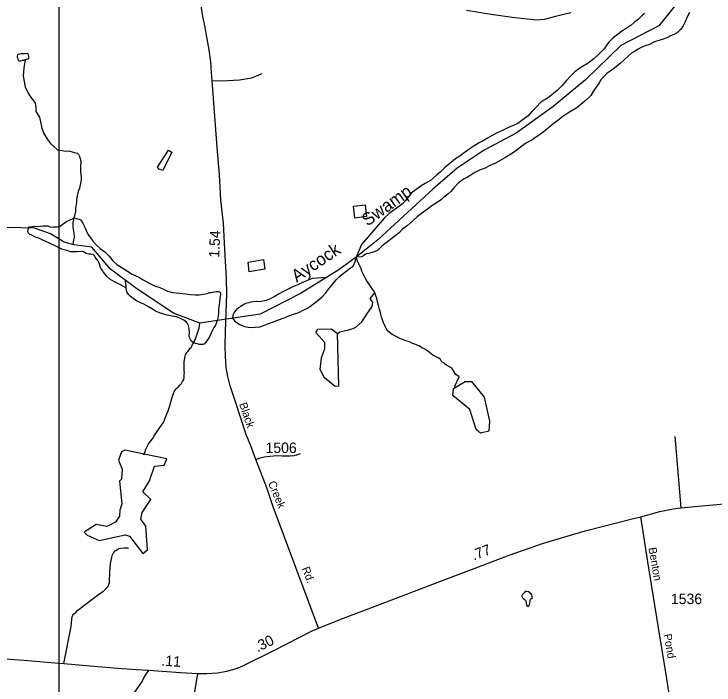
# Model space of a CAD drawing. Extents: x 2206922 to 2357709, y 510027 to 673830.
# Drawn here: x 2314671 to 2323014, y 648328 to 656320 of the extents above; entities that cross this region are included whole.
import ezdxf

# ---------------------------------------------------------------- set-up
doc = ezdxf.new("R2010")
doc.units = 0
for name, color, linetype in [('Exist Hydrographic Creek Single Shore', 7, 'Continuous'), ('Exist Hydrographic Creek Single Shore Label', 7, 'Continuous'), ('Exist Hydrographic Misc Water Feature', 7, 'Continuous'), ('Exist Hydrographic Pond Under 1500 Sq Ft', 7, 'Continuous'), ('Exist Road Non-System Type 51', 7, 'Continuous'), ('Exist Road Primary NC Attributed', 7, 'Continuous'), ('Exist Road Primary NC Mileage Hundredths English Label', 7, 'Continuous'), ('Exist Road Secondary Mileage Hundredths English Label', 7, 'Continuous'), ('Exist Road Secondary Type 20 Attributed', 7, 'Continuous'), ('Exist Road Secondary Type 51 Attributed', 7, 'Continuous'), ('Exist Road Secondary Type 51 Label', 7, 'Continuous'), ('Exist Road Secondary Type 51 Number Label', 7, 'Continuous'), ('Map Preparation Inset Cut Line', 7, 'Continuous')]:
    doc.layers.add(name, color=color, linetype=linetype)

msp = doc.modelspace()

# ---------------------------------------------------------------- linework, layer by layer
at = {"layer": 'Exist Hydrographic Creek Single Shore'}
msp.add_lwpolyline([(2322975, 656953.4), (2322358.2, 656177.5), (2321903.2, 655945.8), (2321482.2, 655534.9), (2321094, 655213.9), (2320656, 654900.9), (2320275.1, 654698.3), (2319953.1, 654485.1), (2319664, 654233.8), (2319008.3, 653629.1), (2318751, 653423.9), (2318543, 653274.7), (2318086.1, 652991.7), (2317606.1, 652745.8), (2316886.2, 652638.6), (2316572.6, 652756.8), (2316137.2, 653044.7), (2315820, 653281), (2315599.9, 653543.3), (2315385.7, 653570.8), (2315270.2, 653602.2), (2315105.1, 653701.1), (2314916, 653768.3), (2314259.3, 653786.8)], dxfattribs=at)
at = {"layer": 'Exist Hydrographic Misc Water Feature'}
for p, q in [((2315385, 653893.3), (2315384.8, 653887.2)), ((2316816.4, 652411.6), (2316812.3, 652403.2))]:
    msp.add_line(p, q, dxfattribs=at)
for points in [[(2322187.4, 656325.1), (2322151.9, 656296.8), (2322114.2, 656258.3), (2322064.3, 656219.9), (2322025, 656185.3), (2322003.2, 656171.1), (2321953.6, 656140.9), (2321917.7, 656120.3), (2321870.4, 656080), (2321810.9, 656037), (2321757.4, 655978.6), (2321700.6, 655899.9), (2321643, 655839.7), (2321581.4, 655784.8), (2321514, 655734.2), (2321448.4, 655695.4), (2321397.1, 655662.9), (2321357.3, 655632.4), (2321305.8, 655584.2), (2321250.7, 655525.6), (2321198.8, 655464.8), (2321143.9, 655410.2), (2321082.1, 655355.9), (2321042.6, 655325.3), (2321009.1, 655304.8), (2320959.3, 655276.6), (2320885.9, 655203.7), (2320846.7, 655161.3), (2320799.4, 655106.9), (2320721.9, 655052), (2320674.3, 655017.3), (2320612.4, 654987), (2320564.8, 654966.5), (2320501.4, 654935.5), (2320429.7, 654902.9), (2320371.8, 654872.3), (2320314.4, 654841.6), (2320255, 654805.1), (2320209.2, 654780.8), (2320143.8, 654739.9), (2320095.8, 654709.4), (2320036.4, 654666.9), (2319985.1, 654626.3), (2319931.6, 654593.8), (2319866, 654539.2), (2319806.5, 654490.6), (2319748.9, 654436), (2319701.3, 654395.3), (2319635.9, 654336.6), (2319572.5, 654299.9), (2319523.1, 654271.6), (2319465.5, 654228.8), (2319403.6, 654184.2), (2319338.7, 654100.3), (2319301.2, 654060.3), (2319242.5, 654015.7), (2319141.5, 653942.9), (2319082.8, 653888.8), (2319012.3, 653806.6), (2318812.7, 653574), (2318751, 653423.9)], [(2322721.3, 656338.9), (2322693.4, 656284.6), (2322670.5, 656228.4), (2322640.7, 656172.1), (2322613.5, 656133.6), (2322577.6, 656101.3), (2322544.2, 656081.2), (2322488.2, 656054.3), (2322460.3, 656040.3), (2322420.7, 656024), (2322384.4, 656013.5), (2322328.6, 655994.8), (2322295, 655984.4), (2322247.2, 655958), (2322191.7, 655939.6), (2322145.9, 655920.9), (2322110.1, 655902.4), (2322066.4, 655872), (2322032.3, 655851.6), (2321994.6, 655821.2), (2321943.8, 655772.9), (2321900.1, 655732.4), (2321852.3, 655695.8), (2321810.9, 655661.5), (2321776.9, 655639), (2321737.3, 655610.5), (2321697.9, 655572.2), (2321664.3, 655533.9), (2321636.6, 655489.8), (2321609.1, 655447.3), (2321575.7, 655395.2), (2321544.1, 655348.8), (2321508.8, 655312.3), (2321473.2, 655282), (2321425.6, 655243.4), (2321378, 655203), (2321330.5, 655172.5), (2321272.6, 655139.8), (2321211.1, 655099.2), (2321169.9, 655062.8), (2321122.1, 655026.2), (2321072.3, 654989.9), (2321016.9, 654943.1), (2320981.7, 654914.7), (2320931.8, 654878.4), (2320888, 654848.1), (2320854.1, 654823.6), (2320824.2, 654809.1), (2320768.6, 654776.9), (2320723.3, 654744), (2320648, 654687.6), (2320594.3, 654649), (2320530.5, 654610.3), (2320464.9, 654573.6), (2320409.6, 654545), (2320342.1, 654514.2), (2320286.3, 654485.6), (2320220.7, 654459), (2320162.7, 654432.5), (2320115.1, 654401.9), (2320077.6, 654377.6), (2320037.6, 654355.2), (2319997.8, 654330.8), (2319966.2, 654306.3), (2319916.6, 654253.8), (2319877, 654207.4), (2319839.9, 654172.8), (2319796, 654136.4), (2319762.8, 654108.2), (2319681, 654053.2), (2319637.5, 654026.9), (2319597.6, 653996.4), (2319528, 653944), (2319476.6, 653905.1), (2319427.6, 653860.6), (2319391.9, 653828.2), (2319356, 653798), (2319322.2, 653771.8), (2319298.4, 653751.5), (2319260.9, 653714.9), (2319215.3, 653676.4)], [(2314726.6, 655765.7), (2314734.8, 655763.6), (2314752.7, 655763.8), (2314772.6, 655768.1), (2314784.2, 655770.4), (2314792.6, 655772.4), (2314802.5, 655774.6), (2314812.5, 655778.7), (2314824.2, 655782.7), (2314832.2, 655784.7), (2314840.2, 655786.7), (2314848, 655790.8), (2314847.8, 655814.8), (2314843.7, 655830.8), (2314842.1, 655838.7), (2314841.4, 655850.6), (2314795.7, 655846.2), (2314777.9, 655846), (2314757.8, 655845.8), (2314737.9, 655841.5), (2314721.5, 655837.5), (2314712.1, 655831.6), (2314708, 655817.2), (2314708.2, 655805.4), (2314712.3, 655797.5), (2314718.2, 655781.6), (2314722.3, 655773.6), (2314726.6, 655765.7)], [(2314802.5, 655774.6), (2314788.2, 655675.1), (2314780, 655584.9), (2314804.6, 655448.3), (2314853.8, 655358.1), (2314924.8, 655258.3), (2314930.2, 655207.7), (2314930.2, 655158.5), (2314976.7, 655090.2), (2315003.8, 654960.5), (2315009.5, 654939.9), (2315025.9, 654896.1), (2315069.6, 654825.1), (2315107.8, 654775.9), (2315146, 654740.4), (2315189.7, 654702.1), (2315263.5, 654688.4), (2315337.3, 654685.7), (2315391.9, 654672), (2315424.7, 654661.1), (2315438.3, 654647.4), (2315453, 654621.5), (2315463.7, 654587.9), (2315466.2, 654551.8), (2315462.3, 654513.8), (2315462.9, 654455.8), (2315465.3, 654431.9), (2315467.4, 654411.7), (2315471.5, 654377.8), (2315472.1, 654348.1), (2315468, 654326), (2315460.6, 654283.8), (2315451.4, 654245.8), (2315439.3, 654219.6), (2315430.1, 654189.4), (2315422.3, 654155.7), (2315414.5, 654111.4), (2315415.1, 654081.3), (2315411.4, 654051.5), (2315409.8, 654031.5), (2315405.9, 654003.6), (2315402.4, 653969.3), (2315394.8, 653931.5), (2315389.3, 653903.1), (2315385, 653893.3)], [(2316512.7, 654699.4), (2316552, 654672.5), (2316446.3, 654456.8), (2316402.8, 654473.4), (2316380, 654496.2), (2316512.7, 654699.4)], [(2318855, 654046.2), (2318873.8, 653907.6), (2318732.9, 653888.8), (2318718.8, 654029.8), (2318855, 654046.2)], [(2315146.4, 653784.5), (2315188.9, 653786.2), (2315222.2, 653793.7), (2315242, 653807.7), (2315273.6, 653832.1), (2315305.6, 653850.5), (2315341.5, 653869), (2315369.4, 653881), (2315384.8, 653887.2)], [(2315384.8, 653887.2), (2315373.3, 653841.1), (2315372.1, 653797), (2315377, 653747.3), (2315383.1, 653715.5), (2315387.6, 653661.2), (2315381.9, 653629.2), (2315374.3, 653572.3)], [(2315385, 653893.3), (2315447.5, 653877.7), (2315465.3, 653868.1), (2315477.4, 653854.1), (2315492, 653828.5), (2315506.2, 653798.7), (2315526.7, 653751.1), (2315552.9, 653697.2), (2315581.8, 653655.5), (2315616.1, 653611.9), (2315654.8, 653568.3), (2315698.9, 653526.8), (2315753.2, 653485.4), (2315803.7, 653433.9), (2315854.5, 653376.4), (2315898.8, 653336.9), (2315969.6, 653293.8), (2316025.8, 653258.6), (2316080.3, 653221.2), (2316158, 653185.9), (2316212.4, 653154.7), (2316291.1, 653109.5), (2316345.2, 653084), (2316409.6, 653060.8), (2316459.6, 653039.2), (2316501.9, 653019.8), (2316562, 653002.3), (2316646, 652995.3), (2316716, 652986), (2316774.2, 652978.8), (2316830.2, 652975.2), (2316878.4, 652975.7), (2316928, 652982.5), (2316972.1, 652992.8), (2317003.7, 653001.1), (2317021.9, 653003.2), (2317037.9, 653007.7), (2317061.9, 653011.7), (2317081.6, 653014.1), (2317097.6, 653016.1), (2317109.7, 653014.3), (2317119.5, 653012.4), (2317123.8, 653008.5), (2317129.8, 653002.4), (2317132, 652998.4), (2317131.8, 652994.4), (2317133.9, 652986.3), (2317134.1, 652980.6), (2317126.3, 652936.4), (2317121.1, 652884.4), (2317111.5, 652836.4), (2317109.9, 652794.4), (2317108.6, 652748.4), (2317102.9, 652716.4), (2317091.8, 652669.6)], [(2314841.2, 653770.4), (2314833, 653729.4), (2314841.4, 653713.5), (2314849.4, 653705.8), (2314857.4, 653697.7), (2314873.4, 653692), (2314921.8, 653666.6), (2314970.4, 653650.4), (2315017.5, 653626), (2315080.7, 653598.4), (2315157, 653562.7), (2315236.5, 653522.2), (2315299.8, 653507.5), (2315341.9, 653492.9), (2315392.2, 653489.7), (2315423.1, 653491.3), (2315485.1, 653495), (2315507.2, 653486.5), (2315529.3, 653471.1)], [(2314841.2, 653770.4), (2314848.8, 653784.7), (2314889.3, 653790.4), (2314918.1, 653792.4), (2314954.4, 653790.6), (2314984.1, 653793), (2315014.2, 653797.4), (2315042.3, 653797.6), (2315074.3, 653796), (2315106.5, 653782.3), (2315146.4, 653784.5)], [(2319215.3, 653676.4), (2319177.8, 653650), (2319140.1, 653620), (2319106.5, 653593.4), (2319076.5, 653569.1), (2319052.7, 653548.8), (2319033.1, 653530.6), (2319005.6, 653508.4), (2318983.6, 653494.3), (2318965.8, 653486), (2318925.8, 653473.4), (2318901.8, 653469.3), (2318873.9, 653465), (2318855.4, 653455.6), (2318838.6, 653438.8), (2318812.5, 653425.7), (2318751, 653423.9)], [(2315529.3, 653471.1), (2315563.3, 653462.6), (2315588.9, 653462.6), (2315609.3, 653457.5), (2315623.6, 653448.1), (2315632.1, 653436.3), (2315648.3, 653406.3), (2315670.4, 653378.6), (2315682.7, 653354.8), (2315691.3, 653332.8), (2315699.5, 653302.9), (2315711.6, 653281.1), (2315725.8, 653259.1), (2315733.8, 653243.3), (2315750, 653225.5), (2315774.4, 653195.9), (2315811.1, 653166), (2315865, 653132.7), (2315905.4, 653113.2), (2315939.4, 653099.7), (2315963.6, 653081.8), (2316009.8, 653060.2)], [(2317274.2, 652696.7), (2317301.2, 652664.6), (2317329.5, 652642.9), (2317363.7, 652623.2), (2317418.1, 652597.6), (2317460.3, 652588.4), (2317503.8, 652586.7), (2317544.2, 652589.2), (2317599.7, 652595.8), (2317657.6, 652612.2), (2317695.7, 652628.8), (2317753.3, 652651.4), (2317803.4, 652667.8), (2317866.9, 652692.7), (2317904.6, 652706.9), (2317948.5, 652725.4), (2318002, 652746.1), (2318065.8, 652766.5), (2318125.3, 652795.3), (2318169.6, 652815.8), (2318205.3, 652838.1), (2318258.6, 652878.7), (2318339.8, 652947.6), (2318389, 653000.1), (2318436.3, 653062.4), (2318480, 653113), (2318509.1, 653153.2), (2318551.2, 653191.5), (2318596.7, 653232.1), (2318642, 653266.7), (2318671.7, 653286.9), (2318711.7, 653315.4), (2318741.7, 653379.1), (2318751, 653423.9)], [(2318970.9, 652998.2), (2318966.8, 653010.1), (2318944.5, 653043.9), (2318920.3, 653079.6), (2318903.9, 653103.5), (2318883.4, 653129.3), (2318864.9, 653160.9), (2318851, 653187), (2318832.5, 653224.6), (2318818.2, 653258.4), (2318807.9, 653286.3), (2318797.4, 653310.2), (2318785.1, 653338), (2318765.9, 653377.2), (2318751, 653423.9)], [(2317643.4, 653395.4), (2317662.2, 653282.7), (2317474.3, 653249.8), (2317460.2, 653362.5), (2317643.4, 653395.4)], [(2316812.3, 652403.2), (2316781.8, 652428.9), (2316774, 652441.1), (2316763.5, 652465), (2316759.4, 652488.7), (2316761.1, 652516.8), (2316761.1, 652538.7), (2316760.9, 652558.6), (2316758.8, 652578.8), (2316750, 652608.5), (2316740, 652634.4), (2316727.6, 652650.4), (2316695.5, 652673.9), (2316655.5, 652693.3), (2316606.9, 652711.2), (2316554.8, 652722.7), (2316495.1, 652733.7), (2316445.1, 652747.3), (2316404.9, 652758.7), (2316358.4, 652780.2), (2316320.2, 652805.9), (2316274.3, 652831.4), (2316217.7, 652862.7), (2316171.5, 652884.2), (2316131.6, 652903.6), (2316091.2, 652931.2), (2316054.9, 652961), (2316038.3, 652976.9), (2316020, 653002.7), (2316013.9, 653024.3), (2315999.8, 653147)], [(2318390.8, 653180.4), (2318229, 653168.2), (2318185.4, 653153.7), (2318147.8, 653137.4), (2318101.9, 653116.8), (2318052.3, 653092.2), (2318010.5, 653077.8), (2317963.1, 653053.4), (2317913.1, 653030.9), (2317881.3, 653014.6), (2317823.7, 652981.8), (2317771.8, 652951.5), (2317714.4, 652924.9), (2317678.5, 652908.4), (2317636.6, 652898), (2317596.5, 652893.6), (2317564.5, 652895.2), (2317522.8, 652892.9), (2317494.5, 652886.6), (2317470.6, 652880.1), (2317431, 652871.8), (2317400.8, 652857.3), (2317373.4, 652837.1), (2317347.7, 652820.7), (2317323.9, 652800.7), (2317300.2, 652772.3), (2317280.5, 652734.3), (2317274.2, 652696.7)], [(2318529.2, 652516.2), (2318553.4, 652535.8), (2318657.8, 652558.2), (2318713.7, 652573.1), (2318743.6, 652591.8), (2318818.1, 652651.5), (2318855.4, 652714.9), (2318877.8, 652744.8), (2318941.2, 652834.3), (2318948.7, 652886.5), (2318930, 652912.7), (2318915.8, 652929.8), (2318935.4, 652956.1), (2318970.9, 652998.2)], [(2319931, 651871.3), (2319924.4, 651889), (2319977.9, 651998.5), (2319936.9, 652024.6), (2319888.4, 652103), (2319825, 652136.6), (2319806.3, 652155.2), (2319787.7, 652170.1), (2319771.4, 652173.2), (2319755.2, 652203.2), (2319734.9, 652218.9), (2319712.6, 652230.7), (2319688.6, 652244.4), (2319664.6, 652258.2), (2319622.4, 652287.7), (2319604.1, 652303.4), (2319566, 652327), (2319527.4, 652348.6), (2319501.6, 652366.3), (2319475.6, 652375.9), (2319447.3, 652387.9), (2319413, 652399.5), (2319382.9, 652415), (2319353.1, 652424.7), (2319314.6, 652438.3), (2319270.3, 652455.8), (2319232.4, 652475.4), (2319177.8, 652502.6), (2319145.8, 652524.5), (2319119.8, 652551.9), (2319101.3, 652581.9), (2319089, 652609.7), (2319076.5, 652639.6), (2319058.1, 652687.3), (2319049.9, 652709.3), (2319041.7, 652739.3), (2319037.6, 652763), (2319028.9, 652798.8), (2319014.4, 652848.8), (2319003.9, 652890.5), (2318993.7, 652930.6), (2318985.3, 652964.4), (2318970.9, 652998.2)], [(2317091.8, 652669.6), (2317071.9, 652614.4), (2317054.9, 652584), (2317040.6, 652563.6), (2317028.7, 652533.7), (2317017, 652509.5), (2316999.5, 652475.3), (2316983.6, 652451.3), (2316970, 652429), (2316954, 652407), (2316940.3, 652392.9), (2316924.5, 652384.7), (2316898.7, 652382.2), (2316876.3, 652384.3), (2316856.4, 652389.7), (2316839.4, 652394.4), (2316812.3, 652403.2)], [(2316816.4, 652411.6), (2316820.3, 652417.5), (2316830, 652439.5), (2316856.6, 652521.9), (2316864.7, 652546.1), (2316876.9, 652576.5), (2316886.2, 652638.6)], [(2316218.3, 651071.1), (2316234.3, 651107.7), (2316244.1, 651135.8), (2316257.9, 651169.9), (2316269.6, 651192), (2316287.2, 651216.6), (2316307.1, 651238.7), (2316322.7, 651258.6), (2316336.8, 651286.9), (2316348.3, 651307.1), (2316369.8, 651337.1), (2316391.8, 651369.5), (2316407.4, 651393.6), (2316421.5, 651409.7), (2316436.9, 651433.7), (2316452.9, 651456), (2316466, 651486.1), (2316482, 651526.3), (2316493.5, 651556.2), (2316507.4, 651594.6), (2316518.9, 651630.6), (2316534.3, 651668.8), (2316543.7, 651712.9), (2316555.6, 651750.8), (2316563.2, 651779.3), (2316573.2, 651800.9), (2316582.5, 651831.1), (2316602.2, 651855.3), (2316614.3, 651865.7), (2316629.8, 651875.9), (2316648.1, 651897.9), (2316667.4, 651920.1), (2316681.3, 651942), (2316695, 651968.3), (2316698.5, 651992.5), (2316698.5, 652012.4), (2316700.8, 652028.3), (2316702, 652044.3), (2316699.8, 652074.2), (2316699.8, 652106.3), (2316699.1, 652146.2), (2316701, 652180.4), (2316706.5, 652216.4), (2316712.1, 652252.5), (2316719.9, 652268.4), (2316731.3, 652286.5), (2316741.8, 652300.7), (2316753.5, 652314.8), (2316770.9, 652341), (2316781, 652349.2), (2316790.8, 652363.1), (2316800.4, 652385.2), (2316810.5, 652399.5), (2316812.3, 652403.2)], [(2320798.8, 649436.5), (2320782.8, 649442.2), (2320774.6, 649442.2), (2320765, 649440), (2320757, 649430.2), (2320745.1, 649419.8), (2320734.8, 649411.7), (2320731.1, 649407.7), (2320727, 649403.9), (2320725.2, 649395.6), (2320723.4, 649383.8), (2320731.4, 649367.9), (2320741.4, 649359.9), (2320747.1, 649355.8), (2320765.8, 649340), (2320771.7, 649328.2), (2320774, 649310.4), (2320776.3, 649298.3), (2320777.9, 649288.3), (2320780.4, 649284.3), (2320784.7, 649272.3), (2320798.4, 649262.5), (2320806.4, 649272.7), (2320814.4, 649284.9), (2320820.1, 649304.7), (2320821.8, 649324.7), (2320822, 649332.8), (2320821.6, 649338.9), (2320822, 649343), (2320825.9, 649348.9), (2320831.6, 649352.9), (2320835.5, 649353.1), (2320841.7, 649357), (2320845.4, 649358.9), (2320851.3, 649369), (2320847.4, 649380.9), (2320842.7, 649397), (2320839, 649404.9), (2320829, 649418.9), (2320824.7, 649422.9), (2320814.6, 649434.5), (2320806.8, 649438.5), (2320798.8, 649436.5)]]:
    msp.add_lwpolyline(points, dxfattribs=at)
at = {"layer": 'Exist Hydrographic Pond Under 1500 Sq Ft'}
for points in [[(2318497.6, 651884.8), (2318372.7, 651984.7), (2318320.6, 652084.3), (2318335.6, 652226.1), (2318376.6, 652335.9), (2318375.6, 652408.1), (2318266.7, 652525.1), (2318290.7, 652565.5), (2318449.6, 652568.6), (2318524.7, 652519.2), (2318539.6, 651886.4), (2318497.6, 651884.8)], [(2320230.3, 651329.2), (2320180.2, 651369.8), (2320102.3, 651609.5), (2319900.3, 651775.3), (2319908.3, 651857.6), (2320048.4, 651942.1), (2320124.3, 651941.9), (2320275.4, 651754.3), (2320337.3, 651471.3), (2320330.3, 651353), (2320230.3, 651329.2)], [(2316208, 649893.7), (2316261.9, 649937.9), (2316242.5, 650218.4), (2316183.5, 650301.3), (2316199.5, 650384), (2316303.6, 650536.1), (2316208, 650626.8), (2316286.4, 650761.7), (2316347.7, 650935.8), (2316462.9, 650945.6), (2316492.3, 651021.6), (2315991.5, 651123.8), (2315950.5, 651105.7), (2315918.6, 651006), (2315960.6, 650899.4), (2315953.6, 650781), (2315929.6, 650757), (2315955.7, 650487.1), (2315931.1, 650408.6), (2315928.7, 650340), (2315879.7, 650268.9), (2315779.2, 650214.9), (2315651.8, 650239.4), (2315507.2, 650148.7), (2315541.6, 650114.4), (2315686.1, 650048.2), (2315994.9, 650116.8), (2316048.8, 650099.7), (2316208, 649893.7)]]:
    msp.add_lwpolyline(points, dxfattribs=at)
at = {"layer": 'Exist Road Non-System Type 51'}
msp.add_line((2322545.4, 651287.9), (2322618.3, 650439.5), dxfattribs=at)
for points in [[(2317033.2, 655528.4), (2317150, 655522.2), (2317358.6, 655534.7), (2317500.4, 655559.7), (2317544.2, 655576.4), (2317625.5, 655609.8)], [(2317552.5, 651014.5), (2317606.5, 651034), (2317652.4, 651046.5), (2317720.3, 651055.2), (2317808.1, 651060.2), (2317866.2, 651056), (2317916.3, 651056), (2317962.2, 651058.1), (2318006, 651062.3), (2318043.5, 651070.6), (2318085.2, 651085.2)], [(2315266.1, 648583), (2315351.4, 649026.7), (2315356.9, 649072.7), (2315362.5, 649106.8), (2315366, 649144.9), (2315373.9, 649161), (2315383.7, 649175), (2315407.4, 649193.2), (2315433.2, 649217.7), (2315683, 649408.2), (2315736.6, 649446.6), (2315762.3, 649469.1), (2315782.1, 649489.1), (2315793.9, 649505.3), (2315801.7, 649525.3), (2315807.5, 649549.3), (2315814, 649683.4), (2315823.1, 649775.4), (2315836.2, 649847.6), (2315842, 649871.6), (2315851.7, 649893.8), (2315877.3, 649928), (2315885.4, 649932), (2315921.1, 649954.4), (2315943, 649956.7), (2315982.9, 649963.1), (2316034.9, 649963.6)]]:
    msp.add_lwpolyline(points, dxfattribs=at)
at = {"layer": 'Exist Road Primary NC Attributed'}
for points in [[(2322140.8, 650332.1), (2322368.1, 650392.6), (2322526.6, 650424.9), (2322618.3, 650439.5), (2322829, 650458.3), (2323264.9, 650498), (2323669.5, 650536.6), (2323940.6, 650559.5), (2324097, 650582.5), (2324247.5, 650625.5), (2324428.8, 650693.5), (2324573.9, 650759), (2324941.8, 650932.7), (2325098.1, 651003), (2325231.6, 651040.6), (2325337.9, 651065.6), (2325433.9, 651088.6), (2325565.3, 651122), (2325790.9, 651171.8), (2325928.1, 651199.2)], [(2318299.1, 649006.9), (2318359.6, 649028.8), (2318568.2, 649112.3), (2319008.2, 649279.2), (2319798.7, 649580.8), (2320272.1, 649758.2), (2320571.6, 649872.5), (2320981.2, 650019), (2321480, 650164), (2322053.2, 650311.2), (2322140.8, 650332.1)], [(2316860.1, 648465.3), (2316964.4, 648463.3), (2317097.9, 648471.6), (2317206.3, 648492.5), (2317335.6, 648527.9), (2317412.8, 648563.4), (2317784, 648746), (2318216.5, 648967.6), (2318299.1, 649006.9)], [(2314450.2, 648648.6), (2314789.7, 648625.6), (2315207, 648588.3), (2315266.1, 648583), (2315579.3, 648556.4), (2315906.7, 648529.9), (2316127.9, 648513.9), (2316273, 648505.1)], [(2316273, 648505.1), (2316655.7, 648477.9), (2316860.1, 648465.3)]]:
    msp.add_lwpolyline(points, dxfattribs=at)
at = {"layer": 'Exist Road Secondary Type 20 Attributed'}
msp.add_lwpolyline([(2321308.6, 656334.6), (2321139.7, 656292.9), (2320989.5, 656255.3), (2320893.6, 656244.9), (2320609.9, 656278.3), (2320357.6, 656313.7), (2320065.6, 656360.7)], dxfattribs=at)
at = {"layer": 'Exist Road Secondary Type 51 Attributed'}
for points in [[(2318299.1, 649006.9), (2317760.8, 650451.9), (2317683.9, 650676.4), (2317552.5, 651014.5), (2317494.1, 651177.3), (2317439.9, 651312.9), (2317308.5, 651711.5), (2317245.9, 651891), (2317218.4, 652001.3), (2317199.2, 652111), (2317191.8, 652242.9), (2317188.5, 652364.8), (2317192.6, 652534.8), (2317198.1, 652762.7), (2317208.4, 652984.5), (2317204.2, 653170.2), (2317185.5, 653514.6), (2317166.7, 653829.7), (2317137.7, 654103.4), (2317120.6, 654407), (2317093.1, 654730.6), (2317033.2, 655528.4), (2317023.5, 655623.4), (2317016.1, 655751.3), (2316996.7, 655895), (2316966.5, 656067.9), (2316947.7, 656163.9), (2316920.6, 656289.1), (2316885.9, 656529.5)], [(2322537, 647844.5), (2322451.5, 648403.8), (2322353.5, 649009), (2322224.2, 649793.6), (2322140.8, 650332.1)], [(2316273, 648505.1), (2316228.2, 648433), (2316196.9, 648374.6), (2316113.5, 648255.6), (2315994.6, 648080.3), (2315874.9, 647897.7), (2315708.5, 647659.6), (2315517.4, 647411.7), (2315312.1, 647139), (2315207, 646993.2), (2315156.4, 646922.9), (2314961.7, 646660), (2314731.7, 646352.8), (2314531.7, 646085.4)], [(2316860.1, 648465.3), (2316805.9, 648151.3)]]:
    msp.add_lwpolyline(points, dxfattribs=at)
at = {"layer": 'Map Preparation Inset Cut Line'}
for p, q in [((2315207, 656414.8), (2315207, 648588.3)), ((2315207, 648588.3), (2315207, 646993.2))]:
    msp.add_line(p, q, dxfattribs=at)

# ---------------------------------------------------------------- texts
at = {"layer": 'Exist Hydrographic Creek Single Shore Label'}
for s, rotation, p in [('Swamp', 35.58293, (2318883.9, 653785.9)), ('Aycock', 34.00354, (2318040.6, 653117.8))]:
    msp.add_text(s, height=150, rotation=rotation, dxfattribs=at).set_placement(p)
at = {"layer": 'Exist Road Primary NC Mileage Hundredths English Label'}
for s, rotation, p in [('.77', 20.54033, (2320150.3, 649810.3)), ('.30', 26.19202, (2317574.2, 648716.3)), ('.11', 355.93111, (2316424.8, 648559.4))]:
    msp.add_text(s, height=125, rotation=rotation, dxfattribs=at).set_placement(p)
at = {"layer": 'Exist Road Secondary Mileage Hundredths English Label'}
msp.add_text('1.54', height=125, rotation=87.33437, dxfattribs=at).set_placement((2317117, 653414.9))
at = {"layer": 'Exist Road Secondary Type 51 Label'}
for s, rotation, p in [('Black', 288.74662, (2317353.2, 651674.9)), ('Creek', 292.33548, (2317697.5, 650735.4)), ('Benton', 279.96819, (2322231.8, 649960)), ('Rd.', 291.23822, (2318099.5, 649716.1)), ('Pond', 279.96819, (2322413, 648929.4))]:
    msp.add_text(s, height=95, rotation=rotation, dxfattribs=at).set_placement(p)
at = {"layer": 'Exist Road Secondary Type 51 Number Label'}
for s, p in [('1506', (2317669, 651090.9)), ('1536', (2322500.7, 649291.6))]:
    msp.add_text(s, height=125, dxfattribs=at).set_placement(p)

doc.saveas('drawing.dxf')
